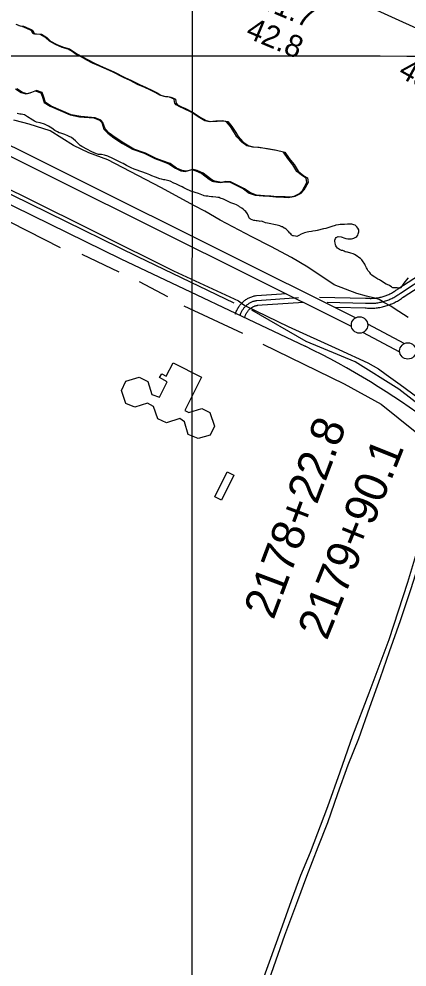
# Model space of a CAD drawing. Extents: x 3245246 to 3283090, y 806824 to 832173.
# Drawn here: x 3264596 to 3265781, y 815488 to 818378 of the extents above; entities that cross this region are included whole.
import ezdxf

# ---------------------------------------------------------------- set-up
doc = ezdxf.new("R2010")
doc.units = 0
for name, color, linetype in [('V-BLDG-OTLN', 7, 'Continuous'), ('V-GRID-MAJR', 7, 'Continuous'), ('V-LEVE-TOET', 7, 'Continuous'), ('V-RIVR-RANG', 7, 'Continuous'), ('V-ROAD-CNTR', 7, 'Continuous'), ('V-SITE-VEGE', 7, 'Continuous'), ('V-SURV-IDEN', 7, 'Continuous'), ('V-SURV-LINE', 7, 'Continuous'), ('V-TOPO-MINR', 7, 'Continuous'), ('V-TOPO-SHOR', 7, 'Continuous')]:
    doc.layers.add(name, color=color, linetype=linetype)

msp = doc.modelspace()

# ---------------------------------------------------------------- linework, layer by layer
at = {"layer": 'V-BLDG-OTLN'}
for points in [[(3265067.1, 817329.9), (3265154, 817286.3), (3265103, 817184.1), (3265114.4, 817177.8), (3265154.9, 817190.1), (3265179.2, 817178.1), (3265193.6, 817136.3), (3265179.9, 817109.5), (3265142.9, 817098.6), (3265113, 817111.3), (3265101.7, 817150), (3265087.1, 817159.5), (3265047, 817146.8), (3265019.9, 817159.1), (3265006.5, 817196.8), (3264989.2, 817206.3), (3264950.1, 817194), (3264922.3, 817206), (3264909.6, 817244.7), (3264922.6, 817273.6), (3264962.8, 817286.2), (3264990.2, 817272.8), (3265001.5, 817233.1), (3265025.5, 817224.6), (3265048.4, 817271.5), (3265025.1, 817284.9), (3265032.1, 817296.3), (3265045.7, 817288.6)], [(3265214.7, 816911.1), (3265194.3, 816921.2), (3265231.6, 816997.2), (3265252, 816987.2)]]:
    msp.add_lwpolyline(points, close=True, dxfattribs=at)
at = {"layer": 'V-GRID-MAJR'}
for points in [[(3265123.1, 812206.4), (3265125.8, 818265.2), (3265128.4, 824327.5), (3265131.1, 830389.8), (3265131.1, 830393.2)], [(3249418.2, 818275.5), (3254654, 818271.3), (3259889.9, 818267.9), (3265125.8, 818265.2), (3270361.6, 818263.3), (3275597.5, 818262.2), (3280833.3, 818261.8)]]:
    msp.add_spline(points, degree=3, dxfattribs=at)
at = {"layer": 'V-LEVE-TOET'}
for points in [[(3265784.3, 817467.7), (3265741.9, 817494.8), (3265731.2, 817501.8), (3265709.8, 817513.5), (3265705.8, 817516.5), (3265695.4, 817522.5), (3265682.5, 817526.4), (3265657.2, 817532.8), (3265627.9, 817541), (3265558.1, 817567.8), (3265477.9, 817620.9), (3265428.6, 817650.7), (3265365.4, 817684.5), (3265307, 817714.1), (3265210.8, 817764.7), (3265163.2, 817792.2), (3265131.9, 817808.3), (3265029.8, 817864.4), (3264867.3, 817948.1), (3264809.6, 817970.2), (3264762.4, 817992.3), (3264691.6, 818036.4), (3264649.8, 818049.7), (3264627.8, 818057.2), (3264608.1, 818061.9), (3264580.3, 818069)], [(3264397.6, 817940.1), (3264607.7, 817838.7), (3265068.5, 817610.1), (3265266.6, 817518.2)], [(3265266.6, 817518.2), (3265282.4, 817506.5), (3265288.1, 817503.1), (3265319, 817488.3), (3265418.4, 817440), (3265573, 817370.3), (3265661.6, 817329.4), (3265694.3, 817310.8), (3265716.8, 817293.9), (3265759.9, 817263), (3265852.9, 817195.7), (3266029.4, 817052.3), (3266271.8, 816852.8), (3266348.5, 816792.1), (3266703.1, 816485.4), (3266917, 816300.7), (3267173.4, 816090.6), (3267414.1, 815886.7), (3267596.8, 815732.4), (3267840.3, 815535.2)]]:
    msp.add_lwpolyline(points, dxfattribs=at)
at = {"layer": 'V-ROAD-CNTR'}
for points in [[(3263469.5, 818350.2), (3263873.6, 818152.9), (3264907, 817646.9)], [(3264907, 817646.9), (3265470.2, 817379.9)], [(3265752.9, 817554.9), (3265832.7, 817607.1), (3265897.8, 817649.4), (3265936.5, 817672.3)], [(3265761.1, 817542.4), (3265840.9, 817594.5), (3265905.7, 817636.7), (3265944.1, 817659.4)], [(3265769.3, 817529.8), (3265849.1, 817582), (3265913.6, 817623.9), (3265951.8, 817646.4)], [(3265257.2, 817478.3), (3265257.9, 817480.8), (3265258.8, 817483.4), (3265259.8, 817486), (3265260.9, 817488.6), (3265262.1, 817491.1), (3265263.3, 817493.6), (3265264.7, 817496.1), (3265266.1, 817498.5), (3265267.6, 817500.8), (3265269.2, 817503.1), (3265270.9, 817505.4), (3265272.7, 817507.5), (3265274.5, 817509.6), (3265276.4, 817511.7), (3265278.4, 817513.7), (3265280.4, 817515.6), (3265282.5, 817517.4), (3265284.7, 817519.2), (3265286.9, 817520.8), (3265289.2, 817522.4), (3265291.6, 817523.9), (3265294, 817525.4), (3265296.4, 817526.7), (3265298.9, 817528), (3265301.5, 817529.2), (3265304, 817530.2), (3265306.7, 817531.2), (3265309.3, 817532.1), (3265312, 817532.9), (3265314.7, 817533.6), (3265317.4, 817534.2), (3265320.1, 817534.7), (3265320.2, 817534.8)], [(3265321.7, 817534.9), (3265412.7, 817540.8)], [(3265654.2, 817511.9), (3265657.6, 817511.6), (3265661.1, 817511.4), (3265664.5, 817511.2), (3265668, 817511.1), (3265671.4, 817511.1), (3265674.9, 817511.2), (3265678.3, 817511.4), (3265681.8, 817511.6), (3265685.2, 817511.9), (3265688.6, 817512.3), (3265692.1, 817512.8), (3265695.5, 817513.4), (3265698.9, 817514), (3265702.2, 817514.7), (3265705.6, 817515.5), (3265708.9, 817516.4), (3265712.3, 817517.3), (3265715.6, 817518.3), (3265718.8, 817519.4), (3265722.1, 817520.6), (3265725.3, 817521.9), (3265728.5, 817523.2), (3265731.7, 817524.6), (3265734.8, 817526), (3265737.9, 817527.6), (3265740.9, 817529.2), (3265743.9, 817530.9), (3265746.9, 817532.6), (3265749.8, 817534.5), (3265752.7, 817536.4), (3265755.6, 817538.3), (3265758.4, 817540.3), (3265761.1, 817542.4)], [(3265655.6, 817526.9), (3265658.8, 817526.6), (3265661.9, 817526.3), (3265665, 817526.2), (3265668.1, 817526.1), (3265671.3, 817526.1), (3265674.4, 817526.2), (3265677.5, 817526.3), (3265680.6, 817526.6), (3265683.7, 817526.8), (3265686.7, 817527.2), (3265689.8, 817527.6), (3265692.9, 817528.1), (3265695.9, 817528.7), (3265699, 817529.3), (3265702, 817530.1), (3265705, 817530.8), (3265708, 817531.7), (3265711, 817532.6), (3265713.9, 817533.6), (3265716.8, 817534.7), (3265719.7, 817535.8), (3265722.6, 817537), (3265725.4, 817538.2), (3265728.2, 817539.5), (3265731, 817540.9), (3265733.8, 817542.4), (3265736.5, 817543.9), (3265739.1, 817545.5), (3265741.8, 817547.1), (3265744.4, 817548.8), (3265746.9, 817550.6), (3265749.5, 817552.4), (3265752, 817554.3)], [(3265271.6, 817474), (3265272.2, 817476.2), (3265273, 817478.3), (3265273.8, 817480.5), (3265274.6, 817482.6), (3265275.6, 817484.6), (3265276.6, 817486.6), (3265277.7, 817488.6), (3265278.9, 817490.6), (3265280.1, 817492.5), (3265281.4, 817494.3), (3265282.7, 817496.1), (3265284.2, 817497.9), (3265285.7, 817499.6), (3265287.2, 817501.3), (3265288.8, 817502.9), (3265290.5, 817504.4), (3265292.2, 817505.9), (3265293.9, 817507.3), (3265295.7, 817508.7), (3265297.6, 817510), (3265299.5, 817511.2), (3265301.4, 817512.4), (3265303.4, 817513.5), (3265305.5, 817514.5), (3265307.5, 817515.4), (3265309.6, 817516.3), (3265311.7, 817517.1), (3265313.9, 817517.8), (3265316, 817518.5), (3265318.2, 817519), (3265320.4, 817519.5), (3265322.7, 817520), (3265322.7, 817520)], [(3265285.9, 817469.7), (3265286.5, 817471.6), (3265287.1, 817473.3), (3265287.7, 817474.9), (3265288.4, 817476.5), (3265289.1, 817478.1), (3265289.9, 817479.6), (3265290.7, 817481.2), (3265291.6, 817482.6), (3265292.5, 817484.1), (3265293.5, 817485.5), (3265294.6, 817486.9), (3265295.7, 817488.3), (3265296.8, 817489.6), (3265298, 817490.8), (3265299.2, 817492.1), (3265300.5, 817493.3), (3265301.8, 817494.4), (3265303.1, 817495.5), (3265304.5, 817496.5), (3265306, 817497.5), (3265307.4, 817498.5), (3265308.9, 817499.3), (3265310.4, 817500.2), (3265312, 817501), (3265313.6, 817501.7), (3265315.2, 817502.4), (3265316.8, 817503), (3265318.4, 817503.5), (3265320.1, 817504), (3265321.8, 817504.5), (3265323.5, 817504.8), (3265325.3, 817505.2), (3265325.2, 817505.2)], [(3265322.7, 817520), (3265449.1, 817528.2)], [(3265323.7, 817505), (3265464.4, 817514.1)], [(3265513.3, 817530.2), (3265654.5, 817526.9)], [(3265536.8, 817514.6), (3265654.2, 817511.9)], [(3265652.8, 817497), (3265656.4, 817496.7), (3265660.2, 817496.4), (3265664, 817496.2), (3265667.8, 817496.1), (3265671.6, 817496.1), (3265675.4, 817496.2), (3265679.2, 817496.4), (3265683, 817496.6), (3265686.8, 817497), (3265690.5, 817497.4), (3265694.3, 817498), (3265698.1, 817498.6), (3265701.8, 817499.3), (3265705.5, 817500.1), (3265709.2, 817500.9), (3265712.9, 817501.9), (3265716.5, 817502.9), (3265720.2, 817504.1), (3265723.8, 817505.3), (3265727.3, 817506.6), (3265730.9, 817507.9), (3265734.4, 817509.4), (3265737.9, 817510.9), (3265741.3, 817512.5), (3265744.7, 817514.2), (3265748.1, 817516), (3265751.4, 817517.9), (3265754.7, 817519.8), (3265757.9, 817521.8), (3265761.1, 817523.9), (3265764.2, 817526), (3265767.3, 817528.3), (3265770.2, 817530.4)], [(3265563.3, 817499), (3265653.8, 817496.9)], [(3265539.3, 815976.8), (3265577, 816082.9), (3265615.7, 816193.6), (3265665.2, 816323.9), (3265726.1, 816485.7), (3265782.9, 816660.6), (3265823.2, 816792.5)], [(3265240.9, 815181.6), (3265272, 815261.7), (3265299.1, 815330.9), (3265332.2, 815425.5), (3265361.2, 815502.9), (3265395.8, 815598.5), (3265428.2, 815690.5), (3265456.9, 815767.8), (3265485.9, 815837.5), (3265539.3, 815976.8)]]:
    msp.add_lwpolyline(points, dxfattribs=at)
msp.add_arc((3264439.2, 815253), 2363.6, 53.1627, 64.1387, dxfattribs=at)
at = {"layer": 'V-SITE-VEGE'}
for points in [[(3265123.7, 817918.9), (3265136, 817915), (3265154.5, 817906.9), (3265176.7, 817889.7), (3265186.7, 817883.7), (3265190.6, 817882.6), (3265210.7, 817879.1), (3265224.3, 817881.8), (3265238.6, 817881.3), (3265255, 817872.9), (3265281.4, 817859.9), (3265299.4, 817846.9), (3265317.5, 817840.2), (3265341.5, 817838.7), (3265361, 817837.2), (3265380.5, 817835.3), (3265404.9, 817834.8), (3265418.5, 817833.7), (3265434.5, 817836.1), (3265453, 817845.4), (3265462.1, 817855.4), (3265475.1, 817879.1), (3265473.1, 817893), (3265462, 817899.7), (3265445, 817913.3), (3265432.6, 817933.6), (3265417.3, 817952.5), (3265403.9, 817971.7), (3265378.8, 817977.8), (3265354.5, 817981.8), (3265325.9, 817986.4), (3265308.8, 817987.2), (3265291.8, 817991.1), (3265276.2, 818002.4), (3265261.3, 818018.8), (3265254.7, 818031), (3265242.3, 818049.9), (3265229.8, 818064.6), (3265218, 818067.1), (3265197.1, 818066.2), (3265177.9, 818064.5), (3265164, 818067.4), (3265143.5, 818079.4), (3265123.9, 818092.6), (3265098.9, 818105.1), (3265089, 818109.3), (3265076.4, 818115.9), (3265072, 818121.2), (3265071.4, 818125.5), (3265069.9, 818133), (3265064.5, 818135.8), (3265056.1, 818139), (3265050.9, 818140.2), (3265040, 818141.1), (3265026, 818145.5), (3265014.5, 818152.3), (3264997.8, 818160.7), (3264980.9, 818168.5), (3264960.7, 818177.1), (3264935.5, 818190.2), (3264915.1, 818199), (3264882.1, 818216.2), (3264840.5, 818234.8), (3264821.3, 818243.2), (3264803.8, 818252.5), (3264786.7, 818261.9), (3264771.4, 818269.7), (3264758.8, 818278.4), (3264746.4, 818285.9), (3264728.5, 818291), (3264708.1, 818299.8), (3264689.1, 818309.8), (3264677.5, 818321.2), (3264661.2, 818330.8), (3264645.8, 818331.7), (3264640.1, 818332.4), (3264635.5, 818339.2), (3264635.3, 818341.8), (3264629.7, 818344.8), (3264606.4, 818355), (3264595.7, 818356.8)], [(3264585.8, 818164.7), (3264603.5, 818153.6), (3264617.5, 818149.5), (3264631, 818153.1), (3264646.3, 818158.8), (3264663.2, 818152.9), (3264667.6, 818142.3), (3264673.4, 818122.8), (3264691.2, 818111.6), (3264752.3, 818085.6), (3264781.5, 818079.6), (3264824.8, 818076.1), (3264841.9, 818069), (3264848.8, 818061.9), (3264855.4, 818042.2), (3264868, 818029.7), (3264886.4, 818015.7), (3264912.7, 817998.4), (3264942.6, 817980.7), (3264978.4, 817968.4), (3265011, 817952.3), (3265030.8, 817945.2), (3265053.8, 817936.4), (3265073.7, 817922.9), (3265090.4, 817915.3), (3265103.5, 817913.2), (3265123.7, 817918.9)], [(3265260.5, 817811.2), (3265255.6, 817813.6), (3265248.7, 817815.7), (3265243.5, 817817.5), (3265234.8, 817821.7), (3265228.9, 817824.9), (3265220.9, 817828.1), (3265210.1, 817832), (3265207, 817833.4), (3265203.5, 817833.7), (3265197.2, 817834.1), (3265187.8, 817835.6), (3265183.6, 817835.9), (3265176.7, 817837), (3265172.8, 817837.4), (3265169, 817837.4), (3265166.6, 817837.8), (3265162.1, 817838.8), (3265159.7, 817839.5), (3265144.7, 817845.3), (3265121.2, 817853.2), (3265105.9, 817859.8), (3265100, 817862.9), (3265094.2, 817866.1), (3265087.4, 817869.1), (3265075.4, 817875.3), (3265069.4, 817877.7), (3265057.9, 817883.7), (3265042.1, 817887.2), (3265039, 817887.4), (3265031.2, 817889.1), (3265026.4, 817890.5), (3265012.7, 817895.5), (3265002.4, 817899.9), (3264998.2, 817901.5), (3264996.2, 817902.5), (3264985.3, 817906.9), (3264954.6, 817918), (3264948.2, 817920.2), (3264938.7, 817924.2), (3264932.7, 817927), (3264924.7, 817931), (3264914.8, 817936.8), (3264909.2, 817939.2), (3264898.9, 817944.5), (3264883.2, 817952.1), (3264867.4, 817959.5), (3264857.3, 817963.1), (3264848.4, 817964.2), (3264843.3, 817964.6), (3264838.8, 817965.1), (3264828.1, 817968.9), (3264816.4, 817974.1), (3264805.4, 817979.5), (3264788.5, 817988.7), (3264783.5, 817992.2), (3264778.6, 817996.4), (3264771.5, 818003.3), (3264768.6, 818006), (3264756.6, 818016.1), (3264749.8, 818019.9), (3264745.7, 818021.7), (3264736.2, 818025.3), (3264723.9, 818029.4), (3264718.9, 818031.2), (3264714, 818033.4), (3264706.1, 818037.9), (3264696.2, 818044.9), (3264686.7, 818051), (3264682.6, 818053.2), (3264674.3, 818056.8), (3264661.4, 818061.6), (3264649.9, 818063.7), (3264643.9, 818066.5), (3264639.1, 818069.1), (3264630.9, 818073.9), (3264627.6, 818076.3), (3264622.4, 818079.8), (3264612.9, 818085.4), (3264603.5, 818087.4), (3264598.5, 818088.1), (3264590.7, 818090.1)], [(3265592.4, 817668.3), (3265588.6, 817670.4), (3265585.4, 817671.5), (3265583, 817672.2), (3265580.9, 817672.2), (3265578.8, 817672.6), (3265575, 817675), (3265568.8, 817679.6), (3265565.3, 817683.4), (3265563.6, 817686.2), (3265562.9, 817689.4), (3265561.9, 817695.3), (3265560.9, 817699.5), (3265560.5, 817703), (3265563, 817708.2), (3265564.7, 817711.7), (3265570.7, 817715.1), (3265579.7, 817713.7), (3265591.2, 817709.4), (3265594, 817708.7), (3265599.9, 817707.6), (3265605.8, 817707.6), (3265611.4, 817707.6), (3265615.9, 817708.6), (3265618.4, 817709.6), (3265624.7, 817712.7), (3265627.8, 817714.8), (3265630.6, 817719), (3265632, 817722.5), (3265633.8, 817728.7), (3265634.2, 817732.2), (3265633.8, 817735.3), (3265631.1, 817740.2), (3265627.6, 817744.1), (3265622.4, 817749), (3265618.2, 817750.7), (3265612.3, 817752.2), (3265605.7, 817752.2), (3265599.4, 817751.9), (3265590, 817751.2), (3265584.8, 817751.3), (3265576.8, 817751), (3265571.6, 817750.6), (3265563.9, 817748.9), (3265561.5, 817748.3), (3265551.7, 817744.8), (3265533.5, 817739), (3265525.5, 817738), (3265507, 817733.2), (3265501.5, 817732.2), (3265493.8, 817730.8), (3265489.3, 817729.5), (3265481.6, 817728.8), (3265476, 817728.2), (3265467.6, 817725.8), (3265462.4, 817724), (3265457.9, 817721.6), (3265450.9, 817717.5), (3265447, 817715.8), (3265444.9, 817714.7), (3265440.1, 817715.5), (3265434.8, 817716.5), (3265432.4, 817717.2), (3265430.3, 817717.6), (3265428.2, 817720), (3265425.8, 817722.5), (3265423.3, 817725.3), (3265419.2, 817729.8), (3265415.1, 817734), (3265412, 817736.9), (3265408.5, 817739), (3265405.4, 817740.4), (3265400.9, 817743.9), (3265398.4, 817744.6), (3265392.5, 817746.7), (3265384.5, 817749.2), (3265374.1, 817751.3), (3265365.4, 817752.8), (3265354.6, 817754.9), (3265348.7, 817756.3), (3265339.6, 817759.9), (3265335.5, 817760.9), (3265332.7, 817760.6), (3265329.5, 817761), (3265323.6, 817762.1), (3265320.1, 817762.4), (3265316, 817763.1), (3265312.8, 817763.5), (3265302.8, 817767.7), (3265300.3, 817769.8), (3265297.9, 817773.7), (3265296.5, 817776.8), (3265295.2, 817781.4), (3265294.1, 817783.8), (3265288.9, 817790.5), (3265285.1, 817794), (3265280.3, 817797.8), (3265276.5, 817800.6), (3265269.9, 817805.2), (3265267.8, 817806.9), (3265260.5, 817811.2)], [(3265783.9, 817588.2), (3265777.9, 817582), (3265774.8, 817577.8), (3265771.3, 817572.3), (3265764.6, 817563.6), (3265760.7, 817558.4), (3265759, 817557.4), (3265756.9, 817557.4), (3265751, 817557.8), (3265737.7, 817557.8), (3265735.3, 817559.6), (3265733.2, 817561.3), (3265728.4, 817564.5), (3265725.6, 817565.9), (3265716.9, 817569.1), (3265700.2, 817580.3), (3265696.8, 817582.1), (3265691.9, 817584.9), (3265688.4, 817586.7), (3265682.9, 817590.9), (3265678, 817593.7), (3265673.5, 817596.5), (3265670.4, 817599.6), (3265666.9, 817604.5), (3265665.9, 817606.3), (3265661.7, 817611.2), (3265660.7, 817613.3), (3265659.3, 817615.7), (3265657.6, 817619.2), (3265653.5, 817627.6), (3265651.7, 817630.4), (3265644.8, 817640.9), (3265642.8, 817643.3), (3265638.9, 817647.2), (3265634.1, 817651), (3265628.5, 817655.2), (3265620.6, 817659.8), (3265616.4, 817661.6), (3265609.8, 817663.7), (3265606.6, 817664.4), (3265601.8, 817665.8), (3265599, 817666.5), (3265596.9, 817666.9), (3265592.4, 817668.3)]]:
    msp.add_lwpolyline(points, dxfattribs=at)
at = {"layer": 'V-SURV-LINE'}
for points in [[(3263532.9, 818509.2), (3265624.7, 817467.1)], [(3265611.3, 817440.3), (3263519.5, 818482.4)], [(3265660.6, 817448.6), (3265772.8, 817388.3)], [(3265758.7, 817361.9), (3265646.4, 817422.1)]]:
    msp.add_lwpolyline(points, dxfattribs=at)
for centre in [(3265635.9, 817444.8), (3265783.4, 817365.7)]:
    msp.add_circle(centre, 25, dxfattribs=at)
at = {"layer": 'V-TOPO-MINR'}
msp.add_lwpolyline([(3265491.4, 818495.6), (3265832.5, 818339.2)], dxfattribs=at)
at = {"layer": 'V-TOPO-SHOR'}
for p, q in [((3264788.6, 817660.7), (3264900.7, 817606.7)), ((3264962.9, 817577.6), (3265050.1, 817531.9)), ((3265099.9, 817502.8), (3265278.3, 817419.7))]:
    msp.add_line(p, q, dxfattribs=at)
for points in [[(3265253.4, 817511), (3264958.8, 817652.3), (3264137.1, 818055.3), (3263552, 818337.8), (3263419.2, 818404.2), (3263332.1, 818433.3), (3263203.4, 818454.1), (3262597.4, 818495.9), (3262194.8, 818533.4), (3261912.6, 818558.5), (3261763.2, 818546.1), (3261626.2, 818525.4), (3261443.6, 818479.8), (3260974.5, 818347.2), (3260542.7, 818222.9), (3260492.9, 818222.9), (3260459.7, 818231.2), (3260409.9, 818264.4), (3260405.8, 818272.7), (3260426.6, 818281), (3260542.8, 818318.3)], [(3263041.5, 818367), (3263103.8, 818387.8), (3263323.8, 818371.1), (3263423.4, 818350.3), (3263506.3, 818292.1), (3264166.2, 817963.9), (3264722.2, 817681.5)], [(3264587, 818361.6), (3264599.6, 818357.2), (3264610.3, 818355.5), (3264633.5, 818345.3), (3264639.1, 818342.3), (3264639.4, 818339.6), (3264643.9, 818332.9), (3264649.7, 818332.1), (3264665.1, 818331.3), (3264681.4, 818321.6), (3264693, 818310.3), (3264712, 818300.2), (3264732.4, 818291.4), (3264750.3, 818286.3), (3264762.7, 818278.8), (3264775.3, 818270.2), (3264790.5, 818262.3), (3264807.7, 818252.9), (3264825.2, 818243.7), (3264844.4, 818235.3), (3264886, 818216.7), (3264919, 818199.4), (3264939.4, 818190.6), (3264964.6, 818177.6), (3264984.7, 818169), (3265001.6, 818161.2), (3265018.4, 818152.7), (3265029.9, 818145.9), (3265043.9, 818141.5), (3265054.8, 818140.6), (3265059.9, 818139.5), (3265068.4, 818136.3), (3265073.7, 818133.5), (3265075.2, 818125.9), (3265075.9, 818121.6), (3265080.3, 818116.3), (3265092.9, 818109.7), (3265102.7, 818105.5), (3265127.8, 818093)], [(3265127.6, 817919.4), (3265107.4, 817913.6), (3265094.2, 817915.7), (3265077.5, 817923.3), (3265057.7, 817936.8), (3265034.6, 817945.6), (3265014.9, 817952.8), (3264982.3, 817968.8), (3264946.5, 817981.1), (3264916.5, 817998.8), (3264890.3, 818016.2), (3264871.9, 818030.1), (3264859.2, 818042.7), (3264852.7, 818062.3), (3264845.8, 818069.4), (3264828.7, 818076.6), (3264785.4, 818080), (3264756.2, 818086), (3264695, 818112), (3264677.3, 818123.3), (3264671.5, 818142.7), (3264667.1, 818153.3), (3264650.2, 818159.3), (3264634.9, 818153.6), (3264621.4, 818149.9), (3264607.4, 818154.1), (3264589.6, 818165.1)], [(3265127.8, 818093), (3265147.4, 818079.8), (3265167.9, 818067.8), (3265181.8, 818065), (3265201, 818066.6), (3265221.9, 818067.5), (3265233.7, 818065), (3265246.2, 818050.3), (3265258.6, 818031.5), (3265265.2, 818019.2), (3265280.1, 818002.8), (3265295.7, 817991.6), (3265312.7, 817987.6), (3265329.8, 817986.9), (3265358.3, 817982.2), (3265382.7, 817978.2), (3265407.7, 817972.2), (3265421.2, 817952.9), (3265436.4, 817934), (3265448.9, 817913.8), (3265465.9, 817900.1), (3265477, 817893.4), (3265479, 817879.5), (3265466, 817855.9), (3265456.9, 817845.8), (3265438.4, 817836.5), (3265422.3, 817834.2), (3265408.7, 817835.3), (3265384.4, 817835.7), (3265364.9, 817837.6), (3265345.4, 817839.1), (3265321.3, 817840.6), (3265303.3, 817847.3), (3265285.2, 817860.3), (3265258.8, 817873.3), (3265242.5, 817881.8), (3265228.2, 817882.2), (3265214.6, 817879.5), (3265194.4, 817883.1), (3265190.6, 817884.1), (3265180.5, 817890.1), (3265158.3, 817907.3), (3265139.9, 817915.4), (3265127.6, 817919.4)], [(3266303.3, 816800.4), (3266029.4, 817033.4), (3265900.8, 817137.2), (3265755.5, 817249.3), (3265622.8, 817332.4), (3265473.4, 817394.7), (3265307.4, 817490.3)], [(3265340.5, 817386.5), (3265589.5, 817266), (3265701.6, 817203.7), (3265805.3, 817120.6), (3265855.1, 817075), (3265946.4, 817004.4), (3265896.5, 816929.7)], [(3265247.7, 815137.4), (3265302.9, 815292.9), (3265337.9, 815388), (3265366.8, 815469.1), (3265407.7, 815584.7), (3265448, 815690.6), (3265475.3, 815764.6), (3265509.7, 815853.5), (3265539, 815928), (3265569.8, 816016.5), (3265601.7, 816104), (3265633.3, 816184.2), (3265667.7, 816279.7), (3265699.7, 816369.9), (3265727.2, 816449.5), (3265761, 816544.3), (3265793.8, 816641.4), (3265821.3, 816728)]]:
    msp.add_lwpolyline(points, dxfattribs=at)

# ---------------------------------------------------------------- texts
at = {"layer": 'V-RIVR-RANG'}
for s, rotation, p in [('41.7', 337.2283, (3265323.6, 818415.6)), ('42.8', 337.2283, (3265285.1, 818323.2)), ('45.4', 330.7483, (3265750.3, 818204.7))]:
    msp.add_text(s, height=67, rotation=rotation, dxfattribs=at).set_placement(p)
at = {"layer": 'V-SURV-IDEN'}
for s, rotation, p in [('2178+22.8', 69.3746, (3265373.1, 816543.6)), ('2179+90.1', 68.1257, (3265536.1, 816480.6))]:
    msp.add_text(s, height=100, rotation=rotation, dxfattribs=at).set_placement(p)

doc.saveas('drawing.dxf')
